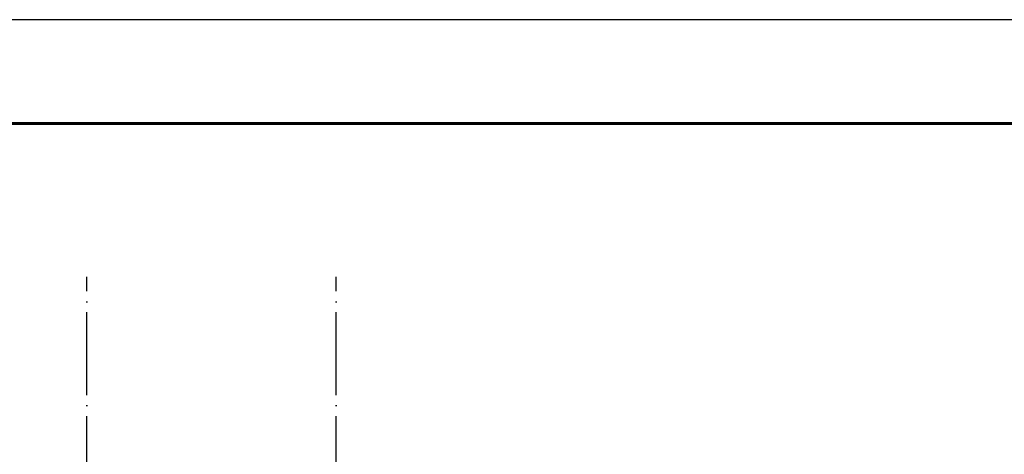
# Model space of a CAD drawing. Header units: millimetres. Extents: x 40580 to 559114, y -343730 to 81020.
# Tile 501 of 656: x 382476 to 387210, y -39485 to -37394. Entities that reach past the tile are written whole.
import ezdxf

# ---------------------------------------------------------------- set-up
doc = ezdxf.new("R2010")
doc.units = ezdxf.units.MM
doc.linetypes.add('______11', pattern=[500, 400, -50, 0, -50])
doc.linetypes.add('______5', pattern=[1100, 800, -100, 100, -100])
doc.layers.add('___________________', color=253, linetype='______5')
doc.layers.add('Тонкие', color=7, linetype='Continuous')

# ---------------------------------------------------------------- blocks, each defined once
blk = doc.blocks.new('Из_буфера8386')
at = {"linetype": 'Continuous', "lineweight": 25, "ltscale": 100}
blk.add_lwpolyline([(61.9, 59400), (61.9, 0), (42061.9, 0), (42061.9, 59400), (61.9, 59400)], dxfattribs=at)
blk.add_lwpolyline([(61.9, 59400), (61.9, 0), (42061.9, 0), (42061.9, 59400), (61.9, 59400)], dxfattribs=at)
at = {"linetype": 'Continuous', "lineweight": 60, "ltscale": 100}
blk.add_lwpolyline([(2061.9, 58900), (2061.9, 500), (41561.9, 500), (41561.9, 58900), (2061.9, 58900)], dxfattribs=at)

msp = doc.modelspace()

# ---------------------------------------------------------------- linework, layer by layer
at = {"layer": '___________________', "color": 253, "linetype": '______11'}
for p, q in [((382798.1, -88711, -3800), (382798.1, -38631, -3800)), ((383998.1, -88711, -3800), (383998.1, -38631, -3800))]:
    msp.add_line(p, q, dxfattribs=at)

# ---------------------------------------------------------------- block references
at = {"layer": 'Тонкие'}
msp.add_blockref('Из_буфера8386', (373458, -96794), dxfattribs=at)

doc.saveas('drawing.dxf')
